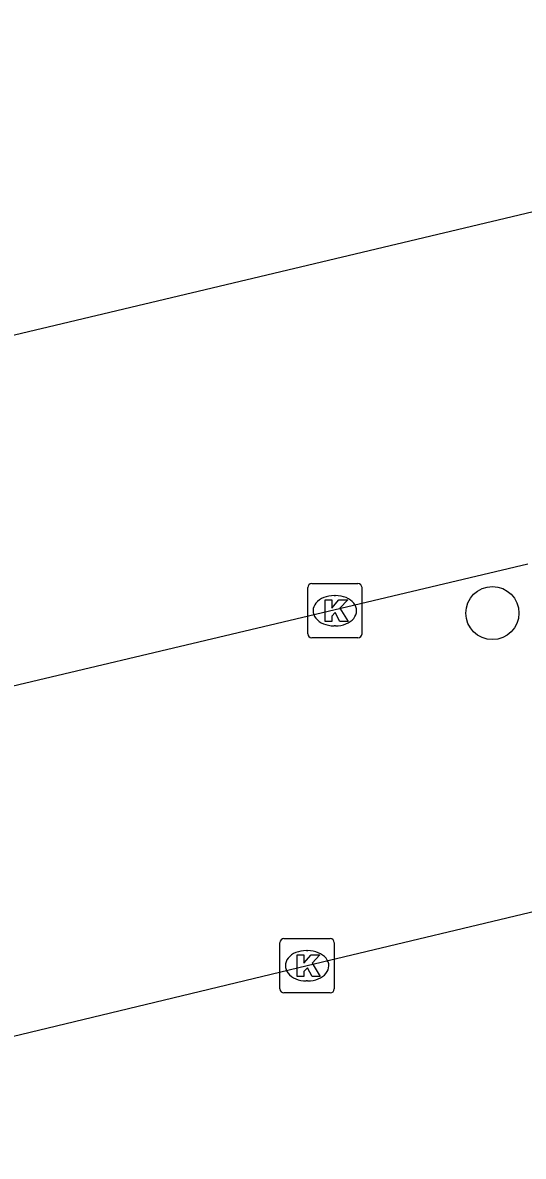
# Model space of a CAD drawing. Extents: x 158038 to 159242, y 380133 to 381214.
# Drawn here: x 158775.04 to 158784.27, y 381103.59 to 381124.5 of the extents above; entities that cross this region are included whole.
import ezdxf

# ---------------------------------------------------------------- set-up
doc = ezdxf.new("R2010")
doc.units = 0
for name, color, linetype in [('IMGEO_Boom', 7, 'Continuous'), ('IMGEO_Kolk', 7, 'Continuous'), ('IMGEO_Rijbaan_lokaal_open', 7, 'Continuous')]:
    doc.layers.add(name, color=color, linetype=linetype)

msp = doc.modelspace()

# ---------------------------------------------------------------- linework, layer by layer
at = {"layer": 'IMGEO_Boom'}
msp.add_circle((158783.698, 381113.608), 0.489, dxfattribs=at)
at = {"layer": 'IMGEO_Kolk'}
for p, q in [((158780.293, 381113.225), (158780.293, 381114.077)), ((158780.368, 381114.151), (158781.22, 381114.151)), ((158781.294, 381114.077), (158781.294, 381113.225)), ((158780.781, 381113.931), (158780.806, 381113.931)), ((158780.804, 381113.371), (158780.779, 381113.371)), ((158781.22, 381113.151), (158780.368, 381113.151)), ((158779.856, 381107.601), (158780.708, 381107.601)), ((158779.781, 381106.675), (158779.781, 381107.527)), ((158780.269, 381107.381), (158780.294, 381107.381)), ((158780.782, 381107.527), (158780.782, 381106.675)), ((158780.292, 381106.821), (158780.267, 381106.821)), ((158780.708, 381106.601), (158779.856, 381106.601))]:
    msp.add_line(p, q, dxfattribs=at)
for points in [[(158780.293, 381113.225), (158780.293, 381114.077)], [(158780.368, 381114.151), (158781.22, 381114.151)], [(158781.294, 381114.077), (158781.294, 381113.225)], [(158780.614, 381113.851), (158780.737, 381113.851), (158780.737, 381113.7), (158780.867, 381113.851), (158781.031, 381113.851), (158780.885, 381113.7), (158781.038, 381113.451), (158780.886, 381113.451), (158780.801, 381113.615), (158780.737, 381113.548), (158780.737, 381113.451), (158780.614, 381113.451), (158780.614, 381113.851)], [(158781.22, 381113.151), (158780.368, 381113.151)], [(158779.856, 381107.601), (158780.708, 381107.601)], [(158779.781, 381106.675), (158779.781, 381107.527)], [(158780.782, 381107.527), (158780.782, 381106.675)], [(158780.102, 381107.301), (158780.225, 381107.301), (158780.225, 381107.15), (158780.355, 381107.301), (158780.519, 381107.301), (158780.373, 381107.15), (158780.526, 381106.901), (158780.374, 381106.901), (158780.289, 381107.065), (158780.225, 381106.998), (158780.225, 381106.901), (158780.102, 381106.901), (158780.102, 381107.301)], [(158780.708, 381106.601), (158779.856, 381106.601)]]:
    msp.add_lwpolyline(points, dxfattribs=at)
for centre, start, end in [((158780.37, 381114.075), 91.552, 178.448), ((158780.37, 381114.075), 91.552, 178.448), ((158781.218, 381114.075), 1.552, 88.448), ((158781.218, 381114.075), 1.552, 88.448), ((158780.37, 381113.227), 181.552, 268.448), ((158780.37, 381113.227), 181.552, 268.448), ((158781.218, 381113.227), 271.552, 358.448), ((158781.218, 381113.227), 271.552, 358.448), ((158779.858, 381107.525), 91.552, 178.448), ((158779.858, 381107.525), 91.552, 178.448), ((158780.706, 381107.525), 1.552, 88.448), ((158780.706, 381107.525), 1.552, 88.448), ((158779.858, 381106.677), 181.552, 268.448), ((158779.858, 381106.677), 181.552, 268.448), ((158780.706, 381106.677), 271.552, 358.448), ((158780.706, 381106.677), 271.552, 358.448)]:
    msp.add_arc(centre, 0.0765, start, end, dxfattribs=at)
for centre, major_axis, ratio, start_param, end_param in [((158780.78, 381113.651), (-0.387, 0.002), 0.722429, 4.712389, 7.853982), ((158780.805, 381113.651), (-0.39, 0.002), 0.717154, 1.570796, 4.712389), ((158780.268, 381107.101), (-0.387, 0.002), 0.722429, 4.712389, 7.853982), ((158780.293, 381107.101), (-0.39, 0.002), 0.717154, 1.570796, 4.712389)]:
    msp.add_ellipse(centre, major_axis=major_axis, ratio=ratio, start_param=start_param, end_param=end_param, dxfattribs=at)
at = {"layer": 'IMGEO_Rijbaan_lokaal_open'}
for points in [[(158808.656, 381137.041), (158810.972, 381127.324), (158762.941, 381115.893), (158760.651, 381125.674), (158808.656, 381137.041)], [(158759.475, 381102.116), (158766.042, 381103.686), (158766.592, 381103.807), (158780.282, 381107.103), (158785.072, 381108.25), (158786.071, 381108.489), (158816.055, 381115.592)], [(158784.35, 381114.508), (158769.258, 381110.931), (158765.466, 381110.056), (158765.202, 381109.992), (158762.05, 381109.23), (158759.387, 381108.621), (158758.112, 381108.371)]]:
    msp.add_lwpolyline(points, dxfattribs=at)

doc.saveas('drawing.dxf')
